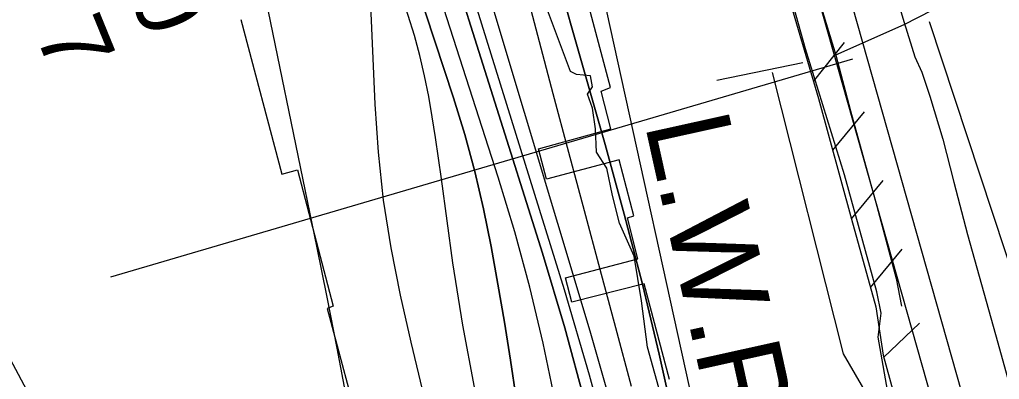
# Model space of a CAD drawing. Extents: x 3715084 to 3753216, y 488173 to 513963.
# Drawn here: x 3733664 to 3734627, y 510380 to 510734 of the extents above; entities that cross this region are included whole.
import ezdxf

# ---------------------------------------------------------------- set-up
doc = ezdxf.new("R2010")
doc.units = 0
for name, color, linetype in [('V-FLOD-BASE', 7, 'Continuous'), ('V-LEVE-TOET', 7, 'Continuous'), ('V-RIVR-EDGE', 7, 'Continuous'), ('V-RIVR-RANG', 7, 'Continuous'), ('V-RRAP-FSHR', 7, 'Continuous'), ('V-RRAP-RVMT', 7, 'Continuous'), ('V-SURV-LINE', 7, 'Continuous'), ('V-TOPO-DPTH', 7, 'Continuous'), ('V-TOPO-MAJR', 7, 'Continuous'), ('V-TOPO-MINR', 7, 'Continuous'), ('V-TOPO-SHOR', 7, 'Continuous'), ('V-TOPO-WATR', 7, 'Continuous'), ('V-TOPO-WATR-IDEN', 7, 'Continuous')]:
    doc.layers.add(name, color=color, linetype=linetype)

msp = doc.modelspace()

# ---------------------------------------------------------------- linework, layer by layer
at = {"layer": 'V-FLOD-BASE'}
msp.add_lwpolyline([(3734287.45, 511316.8), (3734311.33, 511239.37), (3734337.39, 511145.27), (3734367.51, 511039.11), (3734393.15, 510949.64), (3734420.6, 510856.45), (3734447.11, 510761.42), (3734466.02, 510698.83), (3734480.38, 510644.14), (3734506.44, 510550.5), (3734525.29, 510479.58), (3734530.61, 510452.25)], dxfattribs=at)
at = {"layer": 'V-LEVE-TOET'}
for points in [[(3734587.61, 510176.2), (3734571.3, 510239.04), (3734556.62, 510285.67), (3734550.96, 510297.67), (3734538.65, 510308.4), (3734527.73, 510327.09), (3734518.68, 510358.61), (3734507.69, 510422.04), (3734510.53, 510445.49), (3734506.28, 510466.34), (3734474.44, 510581.31), (3734436.03, 510705.2), (3734399.46, 510836.6), (3734365.48, 510960.89), (3734322.96, 511123.33), (3734276.86, 511281.83), (3734268.63, 511304.04), (3734265.53, 511307.19), (3734250.08, 511327.61), (3734246.83, 511336.21)], [(3734372.56, 511285.92), (3734394.03, 511203.36), (3734418.17, 511122.12), (3734443.15, 511034.66), (3734475.04, 510926.33), (3734500.47, 510840.64), (3734520.73, 510772.71), (3734533.24, 510730.98), (3734543.59, 510697.23), (3734550.56, 510682.12), (3734558.34, 510658.58), (3734571.28, 510616.4), (3734582.01, 510574.23), (3734595.32, 510522.75), (3734622.86, 510424.64), (3734648.25, 510333.64), (3734671.92, 510248.85), (3734678.82, 510225.77), (3734685.82, 510215.96), (3734696, 510214.55), (3734703.62, 510213.47), (3734714.41, 510195.04)]]:
    msp.add_lwpolyline(points, dxfattribs=at)
at = {"layer": 'V-RIVR-EDGE'}
msp.add_lwpolyline([(3734304.05, 510328.52), (3734280.84, 510412.02), (3734274.95, 510457.66), (3734267.86, 510501.5), (3734253.53, 510533.95), (3734246.39, 510560.99), (3734241.06, 510588.01), (3734230.89, 510603.65), (3734229.74, 510626.46), (3734226.79, 510646.88), (3734222.02, 510660.7), (3734226.84, 510667.89), (3734225.07, 510678.7), (3734211.27, 510679.94), (3734205.27, 510682.95), (3734173.66, 510767.08)], dxfattribs=at)
at = {"layer": 'V-RIVR-RANG'}
msp.add_line((3734482.29, 510695.18), (3733753.14, 510480.82), dxfattribs=at)
at = {"layer": 'V-RRAP-FSHR'}
for p, q in [((3734444.06, 510673.09), (3734474.5, 510711.27)), ((3734462.9, 510605.67), (3734494.06, 510643.27)), ((3734481.41, 510538.17), (3734512.58, 510575.76)), ((3734500.05, 510470.7), (3734531.15, 510508.34)), ((3734512.7, 510401.95), (3734548.14, 510435.55))]:
    msp.add_line(p, q, dxfattribs=at)
for points in [[(3733829.31, 511956.01), (3733839.49, 511936.34), (3733997.71, 511530.19), (3734035.66, 511384.43), (3734113.15, 511244.81), (3734159.01, 511094.44), (3734229.65, 510793.11), (3734343.72, 510273.16), (3734459.94, 509820.02), (3734481.23, 509668.86), (3734506.85, 509415.36), (3734547.83, 509243.87), (3734609.08, 509118.61), (3734705.37, 508924.51), (3734801.84, 508582.25), (3734832.11, 508432.32), (3734871.94, 508223.65), (3734970.69, 507912.9), (3735062.28, 507619.44), (3735168.78, 507144.13), (3735211.38, 506902.33)], [(3734267.44, 511306.37), (3734303.96, 511183.69), (3734343.33, 511035.88), (3734386.49, 510879.06), (3734416.42, 510766.82), (3734449.02, 510656.29), (3734481.54, 510537.68), (3734505.28, 510451.75), (3734512.39, 510404.04), (3734522.36, 510368.45), (3734536.97, 510307.13), (3734562.3, 510246.67), (3734582.51, 510181.99)], [(3734392.74, 510855.63), (3734416.42, 510766.82), (3734449.02, 510656.29), (3734481.54, 510537.68), (3734505.28, 510451.75), (3734512.39, 510404.04), (3734522.36, 510368.45), (3734536.97, 510307.13), (3734562.3, 510246.67), (3734582.51, 510181.99), (3734592.43, 510145.36), (3734608.67, 510091.79), (3734611.81, 510081.21)]]:
    msp.add_lwpolyline(points, dxfattribs=at)
at = {"layer": 'V-RRAP-RVMT'}
for p, q in [((3734244.68, 510667.27), (3734207.77, 510805.25)), ((3733881.36, 510733.94), (3733921.62, 510582.14)), ((3734235.47, 510663.77), (3734244.68, 510667.27)), ((3734244.93, 510626.53), (3734235.47, 510663.77)), ((3734173.86, 510606.87), (3734244.93, 510626.53)), ((3734181.57, 510577.13), (3734173.86, 510606.87)), ((3734253.18, 510596.01), (3734181.57, 510577.13)), ((3734267.4, 510541.23), (3734253.18, 510596.01)), ((3733921.62, 510582.14), (3733936.85, 510586.34)), ((3733936.85, 510586.34), (3733971.93, 510452.3)), ((3734261.39, 510539.2), (3734267.4, 510541.23)), ((3734271.4, 510498.9), (3734261.39, 510539.2)), ((3734200.46, 510480.08), (3734271.4, 510498.9)), ((3734206.42, 510456.34), (3734200.46, 510480.08)), ((3734277.68, 510474.22), (3734206.42, 510456.34)), ((3734302.42, 510380.18), (3734277.68, 510474.22)), ((3733971.93, 510452.3), (3733966.08, 510450.07)), ((3733966.08, 510450.07), (3734005.53, 510302.84))]:
    msp.add_line(p, q, dxfattribs=at)
at = {"layer": 'V-SURV-LINE'}
for points in [[(3734253.85, 511554.65), (3734749.62, 509801.68)], [(3734720.75, 509793.5), (3734224.98, 511546.48)]]:
    msp.add_lwpolyline(points, dxfattribs=at)
at = {"layer": 'V-TOPO-DPTH'}
for points in [[(3734189.88, 510360.85), (3734178.34, 510416.06), (3734165.45, 510470.92), (3734150.51, 510525.26), (3734134.21, 510579.26), (3734058.83, 510813.15), (3734049.88, 510840.69), (3734040.83, 510868.19), (3734031.64, 510895.65), (3734022.36, 510923.08), (3733996.64, 510998.43), (3733974.97, 511063.68), (3733954.05, 511129.16), (3733934.22, 511194.98), (3733915.13, 511261.03), (3733822.66, 511591.3), (3733671.73, 511954.03)], [(3734189.88, 510360.85), (3734178.34, 510416.06), (3734165.45, 510470.92), (3734150.51, 510525.26), (3734134.21, 510579.26), (3734058.83, 510813.15), (3734049.88, 510840.69), (3734040.83, 510868.19), (3734031.64, 510895.65), (3734022.36, 510923.08), (3733996.64, 510998.43), (3733974.97, 511063.68), (3733954.05, 511129.16), (3733934.22, 511194.98), (3733915.13, 511261.03), (3733822.66, 511591.3), (3733671.73, 511954.03)], [(3734251.39, 510333.84), (3734224.67, 510427.64), (3734128.42, 510748.48), (3734123.46, 510764.9), (3734118.47, 510781.32), (3734113.41, 510797.72), (3734108.32, 510814.1), (3734104.33, 510826.88), (3734101.34, 510836.91), (3734098.52, 510846.98), (3734095.98, 510857.12), (3734093.61, 510867.31), (3734091.23, 510878.2), (3734090.17, 510882.97), (3734089.08, 510887.74), (3734087.96, 510892.5), (3734086.81, 510897.26), (3734044.55, 511069.95), (3734021.13, 511160.72), (3733996.2, 511251.06), (3733969.01, 511340.74), (3733940.32, 511429.98), (3733897.66, 511557.21)], [(3734251.39, 510333.84), (3734224.67, 510427.64), (3734128.42, 510748.48), (3734123.46, 510764.9), (3734118.47, 510781.32), (3734113.41, 510797.72), (3734108.32, 510814.1), (3734104.33, 510826.88), (3734101.34, 510836.91), (3734098.52, 510846.98), (3734095.98, 510857.12), (3734093.61, 510867.31), (3734091.23, 510878.2), (3734090.17, 510882.97), (3734089.08, 510887.74), (3734087.96, 510892.5), (3734086.81, 510897.26), (3734044.55, 511069.95), (3734021.13, 511160.72), (3733996.2, 511251.06), (3733969.01, 511340.74), (3733940.32, 511429.98), (3733897.66, 511557.21)], [(3733793.14, 511523.81), (3733822.76, 511431.14), (3733845.75, 511360.57), (3733869.28, 511290.18), (3733893.61, 511220.06), (3733918.48, 511150.12), (3734010, 510897.25), (3734016.48, 510879.1), (3734022.85, 510860.91), (3734029.07, 510842.66), (3734035.18, 510824.38), (3734090.23, 510657.12), (3734101.29, 510621.04), (3734111.34, 510584.71), (3734119.87, 510547.99), (3734127.4, 510511.01), (3734133.98, 510473.81), (3734140.3, 510436.57), (3734146.25, 510399.26), (3734151.93, 510361.92)], [(3733793.14, 511523.81), (3733822.76, 511431.14), (3733845.75, 511360.57), (3733869.28, 511290.18), (3733893.61, 511220.06), (3733918.48, 511150.12), (3734010, 510897.25), (3734016.48, 510879.1), (3734022.85, 510860.91), (3734029.07, 510842.66), (3734035.18, 510824.38), (3734090.23, 510657.12), (3734101.29, 510621.04), (3734111.34, 510584.71), (3734119.87, 510547.99), (3734127.4, 510511.01), (3734133.98, 510473.81), (3734140.3, 510436.57), (3734146.25, 510399.26), (3734151.93, 510361.92)], [(3733894.31, 511467.61), (3733908.37, 511422.45), (3733921.09, 511376.9), (3733932.93, 511331.09), (3733939.33, 511304.75), (3733951.94, 511253.75), (3733964.85, 511202.82), (3733978.19, 511152.01), (3733991.81, 511101.27), (3734002.33, 511062.77), (3734011.17, 511031.41), (3734020.36, 511000.16), (3734030.07, 510969.06), (3734040.12, 510938.07), (3734050.34, 510907.13), (3734060.47, 510876.16), (3734070.44, 510845.13), (3734080.3, 510814.08), (3734177.76, 510504.55), (3734199.56, 510431.08), (3734219.72, 510357.19)], [(3733894.31, 511467.61), (3733908.37, 511422.45), (3733921.09, 511376.9), (3733932.93, 511331.09), (3733939.33, 511304.75), (3733951.94, 511253.75), (3733964.85, 511202.82), (3733978.19, 511152.01), (3733991.81, 511101.27), (3734002.33, 511062.77), (3734011.17, 511031.41), (3734020.36, 511000.16), (3734030.07, 510969.06), (3734040.12, 510938.07), (3734050.34, 510907.13), (3734060.47, 510876.16), (3734070.44, 510845.13), (3734080.3, 510814.08), (3734177.76, 510504.55), (3734199.56, 510431.08), (3734219.72, 510357.19)], [(3733983.04, 511448.27), (3733996.98, 511404.52), (3734010.93, 511360.77), (3734024.89, 511317.03), (3734098.9, 511085.13), (3734107.99, 511056.57), (3734117.05, 511028.01), (3734126.08, 510999.43), (3734135.07, 510970.84), (3734143.94, 510942.21), (3734152.65, 510913.54), (3734161.13, 510884.79), (3734169.46, 510856.01), (3734239.26, 510611.2), (3734258.02, 510542.77), (3734275.86, 510474.12), (3734292.31, 510405.12), (3734307.83, 510335.89)]]:
    msp.add_lwpolyline(points, dxfattribs=at)
at = {"layer": 'V-TOPO-MAJR'}
msp.add_lwpolyline([(3734111.05, 510372.9), (3734099.48, 510433.75), (3734089.74, 510494.99), (3734078.52, 510577.39), (3734075.64, 510597.7), (3734072.61, 510617.99), (3734069.34, 510638.24), (3734065.93, 510658.47), (3734061.95, 510678.57), (3734057.37, 510698.52), (3734051.9, 510718.23), (3734045.82, 510737.8), (3734013.34, 510834.59), (3734009.96, 510844.45), (3734006.49, 510854.27), (3734002.89, 510864.05), (3733999.21, 510873.8), (3733768.36, 511472.92)], dxfattribs=at)
at = {"layer": 'V-TOPO-MINR'}
for points in [[(3733985.35, 510360.93), (3733975.94, 510411.16), (3733966.12, 510461.31), (3733956.02, 510511.4), (3733894.71, 510808.96), (3733774.27, 511208.53), (3733757.84, 511262.05), (3733741.05, 511315.46), (3733723.71, 511368.69), (3733706.01, 511421.8), (3733691.01, 511466.05), (3733680.63, 511496.98), (3733670.36, 511527.96), (3733660.28, 511558.99), (3733650.33, 511590.06), (3733613.88, 511704.94), (3733585.33, 511793.33), (3733556.16, 511881.51), (3733531.9, 511952.29)], [(3734189.88, 510360.85), (3734178.34, 510416.06), (3734165.45, 510470.92), (3734150.51, 510525.26), (3734134.21, 510579.26), (3734058.83, 510813.15), (3734049.88, 510840.69), (3734040.83, 510868.19), (3734031.64, 510895.65), (3734022.36, 510923.08), (3733996.64, 510998.43), (3733974.97, 511063.68), (3733954.05, 511129.16), (3733934.22, 511194.98), (3733915.13, 511261.03), (3733822.66, 511591.3), (3733671.73, 511954.03)], [(3734251.39, 510333.84), (3734224.67, 510427.64), (3734128.42, 510748.48), (3734123.46, 510764.9), (3734118.47, 510781.32), (3734113.41, 510797.72), (3734108.32, 510814.1), (3734104.33, 510826.88), (3734101.34, 510836.91), (3734098.52, 510846.98), (3734095.98, 510857.12), (3734093.61, 510867.31), (3734091.23, 510878.2), (3734090.17, 510882.97), (3734089.08, 510887.74), (3734087.96, 510892.5), (3734086.81, 510897.26), (3734044.55, 511069.95), (3734021.13, 511160.72), (3733996.2, 511251.06), (3733969.01, 511340.74), (3733940.32, 511429.98), (3733897.66, 511557.21)], [(3734265.29, 510373.52), (3734249.85, 510430.97), (3734234.42, 510488.42), (3734218.99, 510545.87), (3734203.62, 510603.34), (3734188.33, 510660.83), (3734173.16, 510718.35), (3734158.07, 510775.89), (3734137.32, 510855.35), (3734131.1, 510878.81), (3734124.77, 510902.23), (3734118.27, 510925.61), (3734111.65, 510948.96), (3734089.79, 511025.03), (3734071.8, 511086.27), (3734053.31, 511147.37), (3734034.07, 511208.23), (3734014.35, 511268.94), (3733922.59, 511545.67)], [(3734151.93, 510361.92), (3734146.25, 510399.26), (3734140.3, 510436.57), (3734133.98, 510473.81), (3734127.4, 510511.01), (3734119.87, 510547.99), (3734111.34, 510584.71), (3734101.29, 510621.04), (3734090.23, 510657.12), (3734035.18, 510824.38), (3734029.07, 510842.66), (3734022.85, 510860.91), (3734016.48, 510879.1), (3734010, 510897.25), (3733918.48, 511150.12), (3733893.61, 511220.06), (3733869.28, 511290.18), (3733845.75, 511360.57), (3733822.76, 511431.14), (3733793.14, 511523.81)], [(3734246.94, 510300.34), (3734224.04, 510384.63), (3734199.39, 510468.47), (3734079.87, 510852.84), (3734075.54, 510866.67), (3734071.15, 510880.48), (3734066.7, 510894.26), (3734062.21, 510908.04), (3734057.79, 510921.83), (3734053.53, 510935.67), (3734049.49, 510949.58), (3734045.6, 510963.53), (3734041.42, 510979.04), (3734035.65, 511000.8), (3734030.02, 511022.6), (3734024.58, 511044.45), (3734019.28, 511066.33), (3733987.37, 511200.77), (3733969.96, 511269.6), (3733951.22, 511338.05), (3733930.49, 511405.92), (3733908.43, 511473.4)], [(3734219.72, 510357.19), (3734199.56, 510431.08), (3734177.76, 510504.55), (3734080.3, 510814.08), (3734070.44, 510845.13), (3734060.47, 510876.16), (3734050.34, 510907.13), (3734040.12, 510938.07), (3734030.07, 510969.06), (3734020.36, 511000.16), (3734011.17, 511031.41), (3734002.33, 511062.77), (3733991.81, 511101.27), (3733978.19, 511152.01), (3733964.85, 511202.82), (3733951.94, 511253.75), (3733939.33, 511304.75), (3733932.93, 511331.09), (3733921.09, 511376.9), (3733908.37, 511422.45), (3733894.31, 511467.61)], [(3734059.9, 510370.57), (3734048.86, 510416.81), (3734038.17, 510463.15), (3734029, 510509.71), (3734021.5, 510556.5), (3734016.49, 510603.62), (3734013.16, 510650.96), (3734007.28, 510785.4)], [(3734006.47, 509739.27), (3733567.24, 510564.3)]]:
    msp.add_lwpolyline(points, dxfattribs=at)
at = {"layer": 'V-TOPO-SHOR'}
msp.add_line((3734348.9, 510674.48), (3734433.58, 510691.92), dxfattribs=at)
for points in [[(3734465.96, 510699.39), (3734533.21, 510729.28), (3734630.35, 510779.09), (3734697.59, 510943.48)], [(3734692.61, 510380.58), (3734657.74, 510430.39), (3734558.11, 510731.77)], [(3734518.26, 510328.27), (3734473.43, 510405.48), (3734403.69, 510681.95)]]:
    msp.add_lwpolyline(points, dxfattribs=at)
at = {"layer": 'V-TOPO-WATR'}
msp.add_lwpolyline([(3734307.83, 510335.89), (3734292.31, 510405.12), (3734275.86, 510474.12), (3734258.02, 510542.77), (3734239.26, 510611.2), (3734169.46, 510856.01), (3734161.13, 510884.79), (3734152.65, 510913.54), (3734143.94, 510942.21), (3734135.07, 510970.84), (3734126.08, 510999.43), (3734117.05, 511028.01), (3734107.99, 511056.57), (3734098.9, 511085.13), (3734024.89, 511317.03), (3734010.93, 511360.77), (3733996.98, 511404.52), (3733983.04, 511448.27)], dxfattribs=at)

# ---------------------------------------------------------------- texts
at = {"layer": 'V-RIVR-RANG'}
for s, p in [('-80', (3733740.71, 510832.99)), ('-77', (3733648.53, 510794.21))]:
    msp.add_text(s, height=67, rotation=292.20283, dxfattribs=at).set_placement(p)
at = {"layer": 'V-TOPO-WATR-IDEN'}
msp.add_text('L.W.R.P.', height=83, rotation=282.46583, dxfattribs=at).set_placement((3734278.04, 510631.7))

doc.saveas('drawing.dxf')
